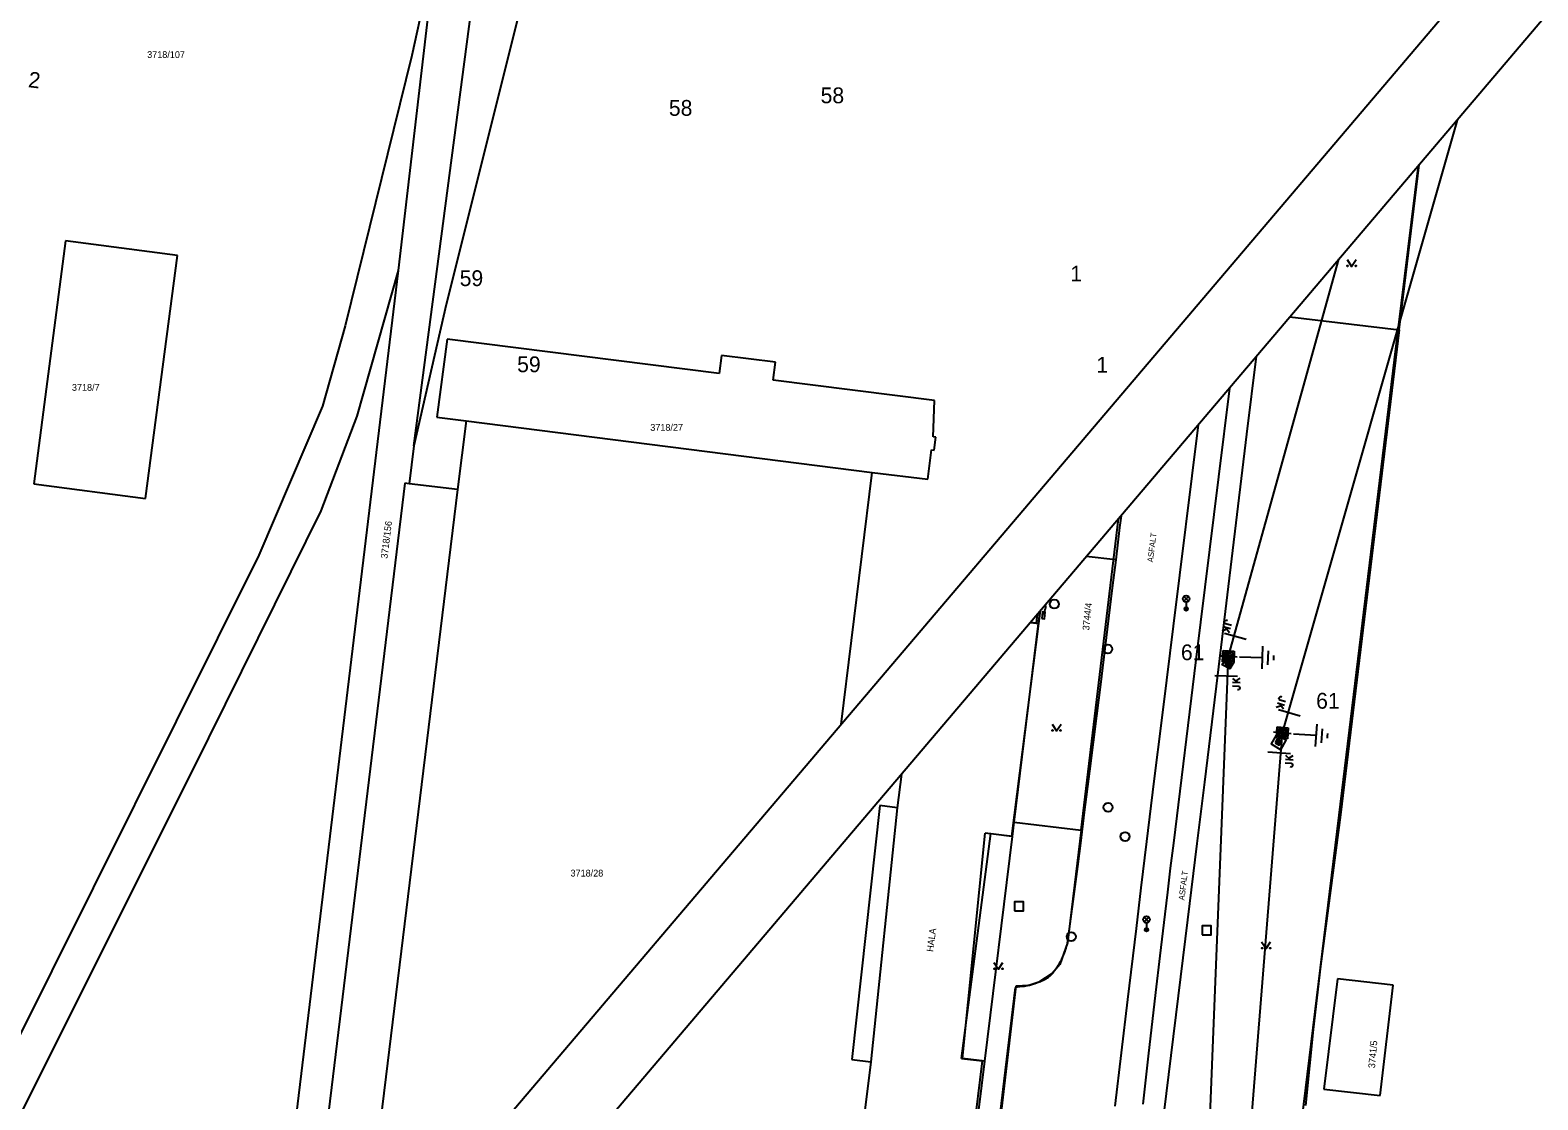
# Model space of a CAD drawing. Extents: x -540150 to -533593, y -1185082 to -1180066.
# Drawn here: x -536731.6 to -536564.6, y -1183183.5 to -1183065 of the extents above; entities that cross this region are included whole.
import ezdxf

# ---------------------------------------------------------------- set-up
doc = ezdxf.new("R2010")
doc.units = 0
for name, color, linetype in [('KN_HRAN_PARCEL', 7, 'Continuous'), ('KN_PARC_Č', 7, 'Continuous'), ('KN_VKP_HRAN_', 7, 'Continuous'), ('rámeček', 7, 'Continuous'), ('Vrstva 1', 7, 'Continuous'), ('Vrstva 10', 7, 'Continuous'), ('Vrstva 11', 7, 'Continuous'), ('Vrstva 13', 7, 'Continuous'), ('Vrstva 14', 7, 'Continuous'), ('Vrstva 15', 7, 'Continuous'), ('Vrstva 18', 7, 'Continuous'), ('Vrstva 2', 7, 'Continuous'), ('Vrstva 24', 7, 'Continuous'), ('Vrstva 25', 7, 'Continuous'), ('Vrstva 26', 7, 'Continuous'), ('Vrstva 27', 7, 'Continuous'), ('Vrstva 33', 7, 'Continuous'), ('Vrstva 36', 7, 'Continuous'), ('Vrstva 40', 7, 'Continuous'), ('Vrstva 41', 7, 'Continuous'), ('Vrstva 5', 7, 'Continuous'), ('Vrstva 7', 7, 'Continuous')]:
    doc.layers.add(name, color=color, linetype=linetype)

# ---------------------------------------------------------------- blocks, each defined once
blk = doc.blocks.new('VN840')
at = {"layer": 'Vrstva 15'}
for points in [[(-0.01, 1.41), (-0.01, -1.09)], [(-1.51, -1.24), (-1.51, -1.15)], [(-1.48, -1.35), (-1.51, -1.24)], [(-1.33, -1.42), (-1.48, -1.35)], [(-1.27, -1.42), (-1.33, -1.42)], [(-1.13, -1.35), (-1.27, -1.42)], [(-1.09, -1.24), (-1.13, -1.35)], [(-1.09, -0.59), (-1.09, -1.24)], [(-0.68, -0.59), (-0.68, -1.42)], [(-0.68, -1.11), (-0.27, -0.59)], [(-0.54, -0.94), (-0.2, -1.42)]]:
    blk.add_lwpolyline(points, dxfattribs=at)
blk = doc.blocks.new('VN810')
at = {"layer": 'Vrstva 14'}
for points in [[(0, -1.25), (0, -3.75)], [(1.25, -3.75), (-1.25, -3.75)], [(0.77, -4.37), (-0.8, -4.37)], [(0, -5), (-0.25, -5)], [(0.27, -5), (0, -5)]]:
    blk.add_lwpolyline(points, dxfattribs=at)
blk = doc.blocks.new('VN470')
at = {"layer": 'Vrstva 2'}
for points in [[(-1.23, 1.22), (1.23, 1.22)], [(-1.23, -1.23), (-1.23, 1.22)], [(-0.92, 0.9), (0.92, 0.9)], [(-0.92, -0.95), (-0.92, 0.9)], [(-0.61, 0.61), (0.61, 0.61)], [(-0.61, -0.62), (-0.61, 0.61)], [(-0.31, -0.27), (-0.31, 0.34)], [(-0.31, 0.34), (0.31, 0.34)], [(0, 1.22), (0, 1.97)], [(0.31, 0.34), (0.31, -0.27)], [(0.61, 0.61), (0.61, -0.62)], [(0.92, 0.9), (0.92, -0.95)], [(1.23, 1.22), (1.23, -1.23)], [(1.23, -1.23), (-1.23, -1.23)], [(0.92, -0.95), (-0.92, -0.95)], [(0.61, -0.62), (-0.61, -0.62)], [(0.31, -0.27), (-0.31, -0.27)], [(0, -1.23), (0, -1.98)]]:
    blk.add_lwpolyline(points, dxfattribs=at)

msp = doc.modelspace()

# ---------------------------------------------------------------- linework, layer by layer
at = {"layer": 'KN_HRAN_PARCEL'}
for p, q in [((-536689.1, -1183111), (-536680.3, -1183044.58)), ((-536690.79, -1183091.59), (-536686.53, -1183055.01)), ((-536686.53, -1183055.01), (-536689.31, -1183067.78)), ((-536677.02, -1183061.39), (-536685.52, -1183095.37)), ((-536689.31, -1183067.78), (-536696.68, -1183097.71)), ((-536580, -1183098.16), (-536577.79, -1183079.89)), ((-536727.64, -1183088.31), (-536731.16, -1183115.24)), ((-536715.25, -1183089.93), (-536727.64, -1183088.31)), ((-536718.79, -1183116.86), (-536715.25, -1183089.93)), ((-536695.35, -1183107.72), (-536690.79, -1183091.59)), ((-536693.07, -1183110.53), (-536690.79, -1183091.59)), ((-536685.52, -1183095.37), (-536689.1, -1183111)), ((-536592.1, -1183096.74), (-536580, -1183098.16)), ((-536696.68, -1183097.71), (-536699.2, -1183106.63)), ((-536580, -1183098.16), (-536586.49, -1183151.89)), ((-536685.39, -1183099.19), (-536686.53, -1183107.84)), ((-536655.29, -1183102.99), (-536685.39, -1183099.19)), ((-536655.04, -1183101), (-536655.29, -1183102.99)), ((-536649.04, -1183101.76), (-536655.04, -1183101)), ((-536649.29, -1183103.74), (-536649.04, -1183101.76)), ((-536631.46, -1183105.99), (-536649.29, -1183103.74)), ((-536699.2, -1183106.63), (-536706.25, -1183123.14)), ((-536631.6, -1183110.02), (-536631.46, -1183105.99)), ((-536699.35, -1183118.2), (-536695.35, -1183107.72)), ((-536686.53, -1183107.84), (-536683.31, -1183108.24)), ((-536683.31, -1183108.24), (-536684.24, -1183115.86)), ((-536683.31, -1183108.24), (-536638.36, -1183113.96)), ((-536705.68, -1183214.83), (-536693.07, -1183110.53)), ((-536631.3, -1183110.06), (-536631.6, -1183110.02)), ((-536631.48, -1183111.49), (-536631.3, -1183110.06)), ((-536689.1, -1183111), (-536689.61, -1183115.21)), ((-536632.18, -1183114.72), (-536631.78, -1183111.46)), ((-536631.78, -1183111.46), (-536631.48, -1183111.49)), ((-536641.77, -1183141.89), (-536638.36, -1183113.96)), ((-536638.36, -1183113.96), (-536632.18, -1183114.72)), ((-536731.16, -1183115.24), (-536718.79, -1183116.86)), ((-536690.08, -1183115.15), (-536701.94, -1183212.74)), ((-536689.61, -1183115.21), (-536690.08, -1183115.15)), ((-536684.24, -1183115.86), (-536689.61, -1183115.21)), ((-536702.66, -1183124.92), (-536699.35, -1183118.2)), ((-536615.22, -1183153.58), (-536611.07, -1183119.09)), ((-536706.25, -1183123.14), (-536733.74, -1183178.35)), ((-536713.6, -1183147), (-536702.66, -1183124.92)), ((-536622.63, -1183152.69), (-536619.92, -1183130.69)), ((-536619.92, -1183130.69), (-536620.83, -1183130.58)), ((-536619.92, -1183130.69), (-536619.73, -1183129.28)), ((-536730.17, -1183180.14), (-536713.6, -1183147)), ((-536635.1, -1183147.38), (-536635.56, -1183151.1)), ((-536637.51, -1183150.86), (-536640.58, -1183179)), ((-536635.56, -1183151.1), (-536637.51, -1183150.86)), ((-536586.49, -1183151.89), (-536588.72, -1183168.65)), ((-536622.82, -1183154.29), (-536622.63, -1183152.69)), ((-536622.63, -1183152.69), (-536615.22, -1183153.58)), ((-536615.22, -1183153.58), (-536616.72, -1183166.06)), ((-536625.87, -1183179.19), (-536622.82, -1183154.29)), ((-536616.72, -1183166.06), (-536617.57, -1183168.45)), ((-536617.57, -1183168.45), (-536618.43, -1183169.48)), ((-536588.72, -1183168.65), (-536589.51, -1183175.66)), ((-536622.45, -1183170.86), (-536631.16, -1183245.1)), ((-536621.01, -1183170.78), (-536622.45, -1183170.86)), ((-536619.89, -1183170.41), (-536621.01, -1183170.78)), ((-536618.43, -1183169.48), (-536619.89, -1183170.41)), ((-536586.84, -1183170.05), (-536588.33, -1183182.28)), ((-536580.65, -1183170.77), (-536586.84, -1183170.05)), ((-536582.1, -1183182.98), (-536580.65, -1183170.77)), ((-536589.51, -1183175.66), (-536590.38, -1183184.08)), ((-536640.58, -1183179), (-536638.49, -1183179.23)), ((-536631.39, -1183224.2), (-536625.87, -1183179.19)), ((-536759.32, -1183238.53), (-536730.17, -1183180.14)), ((-536638.49, -1183179.23), (-536643.9, -1183222.71)), ((-536588.33, -1183182.28), (-536582.1, -1183182.98))]:
    msp.add_line(p, q, dxfattribs=at)
at = {"layer": 'KN_VKP_HRAN_'}
for p, q in [((-536684.24, -1183115.86), (-536695.08, -1183204.66)), ((-536635.56, -1183151.1), (-536638.49, -1183179.23)), ((-536628.35, -1183178.88), (-536625.83, -1183153.92)), ((-536622.82, -1183154.29), (-536625.83, -1183153.92)), ((-536625.87, -1183179.19), (-536628.35, -1183178.88))]:
    msp.add_line(p, q, dxfattribs=at)
at = {"layer": 'rámeček'}
msp.add_lwpolyline([(-536738.71, -1183256.04), (-536957.47, -1183070.27), (-535604.64, -1181477.18), (-535385.87, -1181662.95)], close=True, dxfattribs=at)
msp.add_lwpolyline([(-535379.29, -1181668.54), (-536732.12, -1183261.63), (-536513.36, -1183447.4), (-535160.52, -1181854.31)], dxfattribs=at)
at = {"layer": 'Vrstva 1'}
for points in [[(-536573.58, -1183074.94), (-536592.94, -1183142.81), (-536597.1, -1183194.42)], [(-536601.31, -1183194.37), (-536598.91, -1183134.33), (-536586.66, -1183090.34)]]:
    msp.add_lwpolyline(points, dxfattribs=at)
at = {"layer": 'Vrstva 10'}
for p, q in [((-536602.25, -1183108.69), (-536605.03, -1183131)), ((-536610.79, -1183118.75), (-536610.95, -1183120.05)), ((-536611.77, -1183126.76), (-536612.59, -1183133.46)), ((-536605.03, -1183131), (-536605.77, -1183136.96)), ((-536605.77, -1183136.96), (-536606.32, -1183141.43)), ((-536613.52, -1183140.94), (-536614.28, -1183147.04)), ((-536606.32, -1183141.43), (-536607.15, -1183148.14)), ((-536607.15, -1183148.14), (-536607.97, -1183154.84)), ((-536607.97, -1183154.84), (-536608.59, -1183159.98)), ((-536608.59, -1183159.98), (-536609.13, -1183164.48)), ((-536609.13, -1183164.48), (-536610.07, -1183172.35)), ((-536622.5, -1183171), (-536623.76, -1183181.37)), ((-536610.07, -1183172.35), (-536611.48, -1183184.15)), ((-536623.76, -1183181.37), (-536625.64, -1183196.92))]:
    msp.add_line(p, q, dxfattribs=at)
for points in [[(-536610.95, -1183120.05), (-536611.38, -1183123.65)], [(-536611.38, -1183123.65), (-536611.77, -1183126.76)], [(-536612.59, -1183133.46), (-536613.08, -1183137.45), (-536613.52, -1183140.94)], [(-536614.28, -1183147.04), (-536614.86, -1183151.61), (-536615.29, -1183155.04)], [(-536615.29, -1183155.04), (-536615.62, -1183157.62), (-536616.12, -1183161.48)], [(-536616.12, -1183161.48), (-536616.63, -1183165.33), (-536616.67, -1183165.6), (-536616.71, -1183165.85), (-536616.76, -1183166.08), (-536616.81, -1183166.29), (-536616.86, -1183166.49), (-536616.91, -1183166.67), (-536616.97, -1183166.85), (-536617.02, -1183167.01), (-536617.07, -1183167.16), (-536617.12, -1183167.3), (-536617.18, -1183167.43)], [(-536617.18, -1183167.43), (-536617.23, -1183167.55), (-536617.33, -1183167.78), (-536617.42, -1183167.97), (-536617.51, -1183168.14), (-536617.59, -1183168.29), (-536617.67, -1183168.42), (-536617.73, -1183168.54), (-536617.85, -1183168.73), (-536617.95, -1183168.88), (-536618.02, -1183168.99), (-536618.14, -1183169.15), (-536618.26, -1183169.31), (-536618.34, -1183169.41), (-536618.41, -1183169.5), (-536618.48, -1183169.57), (-536618.55, -1183169.64), (-536618.62, -1183169.7)], [(-536618.62, -1183169.7), (-536618.68, -1183169.76), (-536618.74, -1183169.81), (-536618.85, -1183169.9), (-536618.96, -1183169.97), (-536619.05, -1183170.03), (-536619.13, -1183170.08), (-536619.28, -1183170.16), (-536619.4, -1183170.22), (-536619.48, -1183170.26), (-536619.62, -1183170.32), (-536619.75, -1183170.37), (-536619.97, -1183170.46), (-536620.16, -1183170.53), (-536620.33, -1183170.59), (-536620.48, -1183170.65), (-536620.61, -1183170.69), (-536620.72, -1183170.72), (-536620.92, -1183170.78), (-536621.07, -1183170.81), (-536621.18, -1183170.84), (-536621.35, -1183170.87), (-536621.53, -1183170.89), (-536622.01, -1183170.95), (-536622.5, -1183171)]]:
    msp.add_lwpolyline(points, dxfattribs=at)
at = {"layer": 'Vrstva 11'}
for p, q in [((-536596.85, -1183109.74), (-536595.8, -1183101.1)), ((-536598.8, -1183104.63), (-536600, -1183114.45)), ((-536597.93, -1183118.63), (-536596.85, -1183109.74)), ((-536600, -1183114.45), (-536602.5, -1183134.73)), ((-536600.08, -1183136.42), (-536597.93, -1183118.63)), ((-536602.5, -1183134.73), (-536605, -1183155.01)), ((-536601.52, -1183148.28), (-536600.08, -1183136.42)), ((-536602.35, -1183155.05), (-536601.52, -1183148.28)), ((-536603.38, -1183163.5), (-536602.35, -1183155.05)), ((-536604.42, -1183171.95), (-536603.38, -1183163.5)), ((-536606.96, -1183171.56), (-536607.78, -1183178.63)), ((-536606.49, -1183188.85), (-536604.42, -1183171.95)), ((-536607.78, -1183178.63), (-536608.39, -1183183.93))]:
    msp.add_line(p, q, dxfattribs=at)
for points in [[(-536611.38, -1183123.65), (-536614.64, -1183123.28)], [(-536605, -1183155.01), (-536605.34, -1183157.81), (-536605.66, -1183160.44), (-536605.95, -1183162.9)], [(-536605.95, -1183162.9), (-536606.49, -1183167.52), (-536606.96, -1183171.56)]]:
    msp.add_lwpolyline(points, dxfattribs=at)
at = {"layer": 'Vrstva 24'}
msp.add_lwpolyline([(-536619.57, -1183130.14), (-536619.26, -1183130.17), (-536619.18, -1183129.43), (-536619.49, -1183129.4), (-536619.57, -1183130.14)], dxfattribs=at)
for centre, start, end in [((-536619.62, -1183128.91), 323.1301, 31.0508), ((-536618.82, -1183129.51), 143.1301, 216.8699)]:
    msp.add_arc(centre, 0.5, start, end, dxfattribs=at)
at = {"layer": 'Vrstva 25'}
for points in [[(-536599.3, -1183135.21), (-536598.87, -1183135.47), (-536598.61, -1183135.04), (-536599.04, -1183134.78)], [(-536599.23, -1183135.2), (-536598.89, -1183135.4), (-536598.68, -1183135.06), (-536599.03, -1183134.85)], [(-536599.16, -1183135.18), (-536598.9, -1183135.33), (-536598.75, -1183135.08), (-536599.01, -1183134.92)], [(-536599.09, -1183135.16), (-536598.92, -1183135.26), (-536598.82, -1183135.09), (-536598.99, -1183134.99)], [(-536599.03, -1183135.14), (-536598.94, -1183135.2), (-536598.89, -1183135.11), (-536598.97, -1183135.06)], [(-536593.73, -1183143.92), (-536593.29, -1183144.16), (-536593.05, -1183143.73), (-536593.48, -1183143.48)], [(-536593.66, -1183143.9), (-536593.31, -1183144.1), (-536593.11, -1183143.75), (-536593.46, -1183143.55)], [(-536593.59, -1183143.88), (-536593.33, -1183144.03), (-536593.18, -1183143.77), (-536593.44, -1183143.62)], [(-536593.52, -1183143.86), (-536593.35, -1183143.96), (-536593.25, -1183143.78), (-536593.42, -1183143.69)], [(-536593.45, -1183143.84), (-536593.37, -1183143.89), (-536593.32, -1183143.8), (-536593.41, -1183143.75)]]:
    msp.add_lwpolyline(points, close=True, dxfattribs=at)
at = {"layer": 'Vrstva 26'}
for points in [[(-536622.6, -1183162.51), (-536621.6, -1183162.51), (-536621.6, -1183161.51), (-536622.6, -1183161.51)], [(-536601.82, -1183165.18), (-536600.82, -1183165.18), (-536600.82, -1183164.18), (-536601.82, -1183164.18)]]:
    msp.add_lwpolyline(points, close=True, dxfattribs=at)
at = {"layer": 'Vrstva 27'}
for centre in [(-536618.18, -1183128.55), (-536612.26, -1183133.52), (-536612.22, -1183151.06), (-536610.34, -1183154.29), (-536616.31, -1183165.38)]:
    msp.add_circle(centre, 0.5, dxfattribs=at)
at = {"layer": 'Vrstva 33'}
for p, q in [((-536603.85, -1183128.22), (-536603.32, -1183127.69)), ((-536603.85, -1183127.69), (-536603.32, -1183128.22)), ((-536603.58, -1183128.33), (-536603.58, -1183129.08)), ((-536608.24, -1183163.75), (-536607.71, -1183163.22)), ((-536608.24, -1183163.22), (-536607.71, -1183163.75)), ((-536607.97, -1183163.86), (-536607.97, -1183164.61))]:
    msp.add_line(p, q, dxfattribs=at)
for centre, radius in [((-536603.58, -1183127.96), 0.375), ((-536603.58, -1183129.08), 0.2), ((-536603.58, -1183129.08), 0.145), ((-536603.58, -1183129.08), 0.0876), ((-536607.97, -1183163.49), 0.375), ((-536607.97, -1183164.61), 0.2), ((-536607.97, -1183164.61), 0.145), ((-536607.97, -1183164.61), 0.0876)]:
    msp.add_circle(centre, radius, dxfattribs=at)
at = {"layer": 'Vrstva 36'}
for points in [[(-536585.76, -1183090.39), (-536585.26, -1183091.14), (-536584.76, -1183090.39)], [(-536618.43, -1183141.83), (-536617.93, -1183142.58), (-536617.43, -1183141.83)], [(-536595.23, -1183165.96), (-536594.73, -1183166.71), (-536594.23, -1183165.96)], [(-536624.86, -1183168.24), (-536624.36, -1183168.99), (-536623.86, -1183168.24)]]:
    msp.add_lwpolyline(points, dxfattribs=at)
for centre in [(-536585.71, -1183091.09), (-536584.81, -1183091.09), (-536618.38, -1183142.53), (-536617.48, -1183142.53), (-536595.18, -1183166.66), (-536594.28, -1183166.66), (-536624.81, -1183168.94), (-536623.91, -1183168.94)]:
    msp.add_circle(centre, 0.05, dxfattribs=at)
at = {"layer": 'Vrstva 5'}
for p, q in [((-536622.88, -1183154.26), (-536619.89, -1183130.68)), ((-536620.82, -1183130.57), (-536620.19, -1183130.65)), ((-536620.19, -1183130.65), (-536619.89, -1183130.68)), ((-536628.46, -1183178.87), (-536625.21, -1183153.97)), ((-536625.21, -1183153.97), (-536622.88, -1183154.26)), ((-536631.69, -1183224.62), (-536626.13, -1183179.15)), ((-536628.46, -1183178.87), (-536626.13, -1183179.15))]:
    msp.add_line(p, q, dxfattribs=at)
at = {"layer": 'Vrstva 7'}
for p, q in [((-536580.52, -1183101.5), (-536577.84, -1183079.95)), ((-536586.64, -1183151.92), (-536580.52, -1183101.5)), ((-536620.06, -1183129.67), (-536620.19, -1183130.65)), ((-536619.89, -1183130.68), (-536619.71, -1183129.26)), ((-536593.01, -1183203.85), (-536586.64, -1183151.92))]:
    msp.add_line(p, q, dxfattribs=at)
for points in [[(-536599.17, -1183134.53), (-536598.31, -1183134.98), (-536598.74, -1183135.71), (-536599.6, -1183135.26), (-536599.17, -1183134.53)], [(-536593.63, -1183143.07), (-536594.17, -1183144.01), (-536593.11, -1183144.7), (-536592.52, -1183143.61), (-536593.63, -1183143.07)]]:
    msp.add_lwpolyline(points, dxfattribs=at)

# ---------------------------------------------------------------- block references
at = {"layer": 'Vrstva 13', "yscale": 0.49999999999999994}
for p, xscale, rotation in [((-536598.91, -1183134.34), 0.49999999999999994, 87.9287444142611), ((-536592.94, -1183142.81), 0.5, 85.94546111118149)]:
    msp.add_blockref('VN470', p, dxfattribs=dict(at, xscale=xscale, rotation=rotation))
at = {"layer": 'Vrstva 15'}
for p, rotation in [((-536598.91, -1183134.33), 87.92874448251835), ((-536592.94, -1183142.81), 85.94546111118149)]:
    msp.add_blockref('VN810', p, dxfattribs=dict(at, rotation=rotation))
at = {"layer": 'Vrstva 18'}
for p, rotation in [((-536598.29, -1183132.11), -105.43422778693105), ((-536599, -1183136.49), 87.92942494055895), ((-536592.3, -1183140.58), -105.99243060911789), ((-536593.12, -1183145), 85.94597781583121)]:
    msp.add_blockref('VN840', p, dxfattribs=dict(at, rotation=rotation))

# ---------------------------------------------------------------- texts
at = {"layer": 'KN_PARC_Č'}
for s, p in [('3718/107', (-536718.61, -1183068.05)), ('3718/7', (-536726.94, -1183104.92)), ('3718/27', (-536662.91, -1183109.35)), ('3718/28', (-536671.74, -1183158.72))]:
    msp.add_text(s, height=0.75, dxfattribs=at).set_placement(p)
for s, rotation, p in [('3718/156', 83, (-536692.01, -1183123.54)), ('3744/4', 84, (-536614.32, -1183131.49)), ('3741/5', 85, (-536582.68, -1183179.98))]:
    msp.add_text(s, height=0.75, rotation=rotation, dxfattribs=at).set_placement(p)
at = {"layer": 'Vrstva 14'}
msp.add_text('2', height=1.75, rotation=353.052, dxfattribs=at).set_placement((-536731.84, -1183071.28))
for s, p in [('58', (-536644.05, -1183073.07)), ('58', (-536660.85, -1183074.46)), ('59', (-536684.01, -1183093.32)), ('1', (-536616.41, -1183092.81)), ('59', (-536677.65, -1183102.86)), ('1', (-536613.52, -1183102.91)), ('61', (-536604.16, -1183134.76)), ('61', (-536589.19, -1183140.13))]:
    msp.add_text(s, height=1.75, dxfattribs=at).set_placement(p)
at = {"layer": 'Vrstva 40'}
for rotation, p in [(82.8865, (-536607.25, -1183123.95)), (83.0252, (-536603.78, -1183161.39))]:
    msp.add_text('ASFALT', height=0.65, rotation=rotation, dxfattribs=at).set_placement(p)
at = {"layer": 'Vrstva 41'}
msp.add_text('HALA', height=0.75, rotation=82.5594, dxfattribs=at).set_placement((-536631.59, -1183167.1))

doc.saveas('drawing.dxf')
